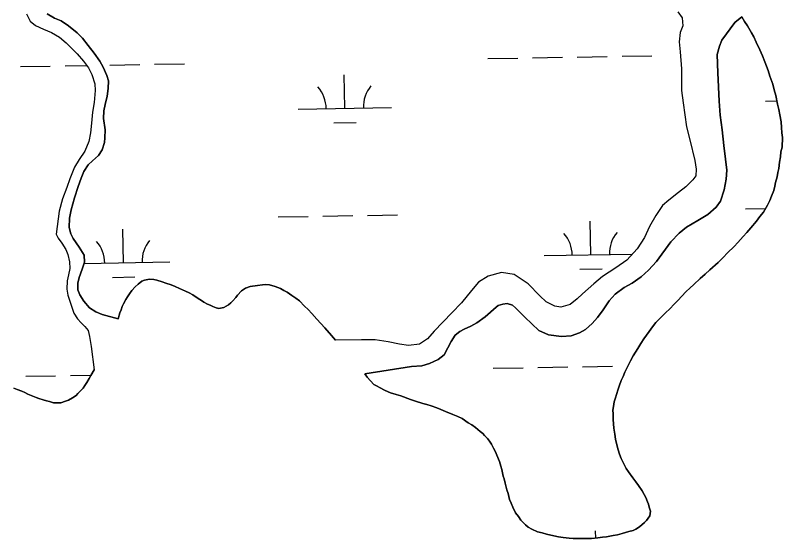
# Model space of a CAD drawing. Extents: x 3887375 to 3925618, y 296674 to 322633.
# Drawn here: x 3913117 to 3913941, y 303917 to 304479 of the extents above; entities that cross this region are included whole.
import ezdxf

# ---------------------------------------------------------------- set-up
doc = ezdxf.new("R2010")
doc.units = 0
doc.layers.add('V-TOPO-SHOR', color=7, linetype='Continuous')
doc.layers.add('V-WETL-SWMP', color=7, linetype='Continuous')

msp = doc.modelspace()

# ---------------------------------------------------------------- linework, layer by layer
at = {"layer": 'V-TOPO-SHOR'}
for points in [[(3913128.9, 304480.77), (3913132.67, 304472.96), (3913138.55, 304468.01), (3913146.92, 304464.14), (3913155.65, 304460.62), (3913164.2, 304455.68), (3913171.33, 304449.66), (3913176.51, 304444.53), (3913183.29, 304437.63), (3913190.08, 304429.66), (3913195.26, 304422.75), (3913199.03, 304415.66), (3913202.27, 304405.54), (3913202.65, 304398.43), (3913201.64, 304385.45), (3913199.73, 304374.96), (3913198.53, 304363.22), (3913197.51, 304352.73), (3913195.6, 304343.66), (3913191.37, 304333.33), (3913185.37, 304324.24), (3913180.43, 304316.04), (3913175.5, 304303.4), (3913172.16, 304294.15), (3913167.59, 304282.04), (3913163.92, 304268.69), (3913160.82, 304243.98), (3913162.79, 304239.72), (3913166.73, 304234.4), (3913171.2, 304227.67), (3913173.35, 304222.17), (3913174.99, 304214.18), (3913175.19, 304207.24), (3913173.98, 304200.13), (3913172.41, 304193.73), (3913172.27, 304185.02), (3913173.36, 304178.44), (3913179.48, 304159.1), (3913183.6, 304152.89), (3913187.52, 304148.64), (3913191.45, 304144.93), (3913195.2, 304140.68), (3913196.47, 304134.11), (3913198.29, 304123.45), (3913201.43, 304098.43)], [(3913151.12, 304480.68), (3913158.78, 304476.09), (3913166.08, 304473.28), (3913174.1, 304467.8), (3913183.38, 304460.2), (3913189.09, 304454.53), (3913195.17, 304446.74), (3913201.6, 304438.41), (3913207.68, 304429.91), (3913211.26, 304423.52), (3913215.21, 304414.29), (3913216.83, 304408.61), (3913216.69, 304400.61), (3913215.48, 304392.25), (3913213.21, 304383.18), (3913211.81, 304376.42), (3913211.67, 304368.07), (3913213.14, 304356.16), (3913213, 304347.45), (3913212.67, 304342.48), (3913210.21, 304334.64), (3913206.15, 304328.58), (3913199.77, 304322.69), (3913195.17, 304318.41), (3913190.4, 304311.28), (3913187.59, 304304.16), (3913184.42, 304295.26), (3913180.21, 304282.97), (3913176.89, 304269.98), (3913175.15, 304261.09), (3913174.48, 304251.13), (3913176.29, 304244.21), (3913178.79, 304239.42), (3913185.23, 304229.85), (3913190.6, 304221.34), (3913191.16, 304214.06), (3913188.71, 304206.22), (3913185.37, 304197.5), (3913183.97, 304191.45), (3913183.82, 304184.16), (3913185.98, 304178.84), (3913190.27, 304172.1), (3913196.52, 304165.02), (3913203.12, 304160.43), (3913210.24, 304157.61), (3913227.15, 304152.92)], [(3913896.77, 304477.36), (3913889.33, 304471.29), (3913875.37, 304452.38), (3913872.91, 304445.98), (3913870.28, 304436.9), (3913871.25, 304417.17), (3913872.62, 304386.96), (3913873.76, 304371.68), (3913875.6, 304356.23), (3913877.62, 304339.17), (3913879.46, 304324.43), (3913880.58, 304312.7), (3913880.09, 304303.1), (3913877.82, 304291.54), (3913873.96, 304279.61), (3913869.37, 304273.02), (3913860.34, 304264.98), (3913849.52, 304258.71), (3913837.47, 304251.38), (3913829.67, 304244.95), (3913820.65, 304235.66), (3913805.1, 304214.45), (3913796.78, 304205.35), (3913788.63, 304198.2), (3913779.06, 304191.41), (3913770.38, 304186.58), (3913760.98, 304179.6), (3913754.26, 304172.47), (3913747.9, 304162.66), (3913741.89, 304154.46), (3913736.23, 304148.04), (3913728.97, 304141.43), (3913722.41, 304138.03), (3913713.54, 304134.79), (3913703.23, 304134.21), (3913689.36, 304135.93), (3913678.85, 304140.51), (3913664.04, 304154.85), (3913657.08, 304161.57), (3913653.86, 304164.93), (3913650.48, 304167.59), (3913644.78, 304169.34), (3913640.16, 304168.79), (3913635.37, 304167.35), (3913633.07, 304165.56), (3913621.2, 304155.02), (3913612.17, 304148.59), (3913605.96, 304145.18), (3913598.86, 304141.78), (3913594.25, 304139.45), (3913589.11, 304135.52), (3913584.7, 304128.74), (3913581.35, 304121.97), (3913577.11, 304114.49), (3913570.74, 304109.31), (3913561.69, 304105.01), (3913553.35, 304102.48), (3913542.33, 304101.73), (3913492.16, 304093.97)], [(3913828.13, 304482.98), (3913832.96, 304476.42), (3913833.35, 304467.72), (3913830.71, 304460.6), (3913829.51, 304450.64), (3913830.8, 304439.8), (3913831.94, 304421.68), (3913832.22, 304398.39), (3913833.7, 304385.07), (3913837.54, 304359.14), (3913840.97, 304345.29), (3913846.4, 304323.09), (3913847.68, 304313.68), (3913847.53, 304306.74), (3913844.35, 304302.29), (3913836.74, 304294.97), (3913828.77, 304288.71), (3913818.32, 304280.49), (3913811.77, 304274.78), (3913804.34, 304264.08), (3913797.82, 304252.14), (3913792.18, 304240.57), (3913784.59, 304228.1), (3913773.26, 304216.14), (3913761.56, 304207.91), (3913747.39, 304198.43), (3913737.82, 304190.75), (3913725.78, 304179.86), (3913720.11, 304174.5), (3913712.49, 304168.6), (3913702.38, 304165.54), (3913696.15, 304166.58), (3913686.89, 304171.34), (3913679.93, 304177.89), (3913667.61, 304190.46), (3913652.28, 304200.53), (3913638.77, 304202.96), (3913624.39, 304198.98), (3913614.28, 304192.36), (3913606.67, 304183.62), (3913595.71, 304170.07), (3913585.62, 304159.54), (3913566.51, 304139.73), (3913559.44, 304131.53), (3913550.93, 304125.98), (3913539.02, 304124.51)], [(3913912.17, 304450.41), (3913909.66, 304456.09), (3913907.15, 304460.34), (3913902.86, 304467.79), (3913899.64, 304472.4), (3913896.77, 304477.36)], [(3913780.03, 303925.65), (3913782.87, 303927.08), (3913787.12, 303929.59), (3913792.43, 303934.23), (3913794.55, 303936.37), (3913796.32, 303938.87), (3913798.09, 303941.36), (3913798.78, 303946.34), (3913797.34, 303950.6), (3913796.61, 303953.79), (3913795.54, 303956.63), (3913793.74, 303961.24), (3913791.95, 303964.43), (3913789.8, 303968.34), (3913785.87, 303974.01), (3913783.01, 303977.9), (3913779.79, 303982.16), (3913775.15, 303988.53), (3913772.64, 303992.43), (3913770.49, 303996.69), (3913767.27, 304003.07), (3913765.47, 304007.68), (3913764.03, 304012.3), (3913762.22, 304019.04), (3913761.14, 304023.66), (3913760.4, 304028.99), (3913759.31, 304035.73), (3913758.94, 304040.35), (3913758.56, 304044.97), (3913758.53, 304051.01), (3913758.52, 304054.92), (3913759.21, 304058.83), (3913759.9, 304063.81), (3913760.96, 304067.02), (3913762.71, 304072.71), (3913763.76, 304076.27), (3913765.16, 304080.54), (3913767.27, 304086.95), (3913769.38, 304091.22), (3913771.14, 304095.85), (3913774.67, 304102.97), (3913777.49, 304107.96), (3913780.31, 304113.3), (3913785.25, 304121.14), (3913788.43, 304126.48), (3913791.6, 304131.47), (3913797.26, 304139.31), (3913800.79, 304144.3), (3913804.68, 304148.94), (3913811.05, 304155.72), (3913815.3, 304160), (3913819.19, 304163.57), (3913824.5, 304169.28), (3913828.39, 304173.21), (3913831.93, 304177.13), (3913837.24, 304182.48), (3913841.13, 304186.05), (3913845.38, 304189.98), (3913852.11, 304196.41), (3913857.42, 304201.05), (3913862.37, 304205.69), (3913871.58, 304213.55), (3913876.89, 304218.9), (3913881.49, 304223.89), (3913888.57, 304230.68), (3913892.46, 304234.96), (3913898.12, 304241.38), (3913902.37, 304245.66), (3913906.61, 304250.66), (3913912.62, 304257.79), (3913916.15, 304263.13), (3913920.04, 304267.77), (3913924.28, 304275.25), (3913926.74, 304280.24), (3913928.85, 304284.87), (3913931.32, 304290.92), (3913932.37, 304295.54), (3913933.06, 304299.46), (3913934.81, 304305.51), (3913935.5, 304310.13), (3913936.55, 304314.4), (3913937.23, 304321.51), (3913938.28, 304327.2), (3913938.61, 304332.53), (3913940.01, 304337.51), (3913940.68, 304347.82), (3913939.94, 304352.79), (3913939.56, 304358.48), (3913939.18, 304364.52), (3913937.73, 304372.33), (3913936.64, 304378.01), (3913935.2, 304383.69), (3913933.38, 304392.93), (3913931.58, 304398.96), (3913930.13, 304405), (3913926.89, 304413.87), (3913925.09, 304419.9), (3913921.5, 304429.13), (3913918.99, 304435.51), (3913916.12, 304441.9), (3913912.17, 304450.41)], [(3913227.15, 304152.92), (3913228.89, 304159.32), (3913230.3, 304162.88), (3913231.71, 304166.44), (3913233.12, 304169.29), (3913235.58, 304173.92), (3913237.35, 304176.77), (3913239.47, 304179.98), (3913241.94, 304183.54), (3913245.48, 304187.47), (3913248.67, 304190.33), (3913252.56, 304193.54), (3913255.4, 304194.62), (3913260.73, 304195.71), (3913265.71, 304195.37), (3913268.91, 304194.67), (3913274.6, 304192.92), (3913278.52, 304191.52), (3913284.21, 304189.41), (3913288.48, 304187.65), (3913293.11, 304185.54), (3913299.52, 304182.72), (3913303.44, 304180.96), (3913307.35, 304178.84), (3913313.06, 304174.96), (3913316.62, 304172.84), (3913319.12, 304171.07), (3913323.03, 304168.96), (3913325.88, 304167.55), (3913328.73, 304166.14), (3913332.29, 304164.73), (3913335.49, 304164.03), (3913340.82, 304165.12), (3913345.78, 304167.99), (3913348.26, 304170.13), (3913350.39, 304172.27), (3913353.57, 304175.84), (3913355.33, 304178.33)], [(3913355.33, 304178.33), (3913359.58, 304182.97), (3913363.83, 304185.83), (3913368.8, 304187.63), (3913376.97, 304188.73), (3913382.3, 304189.46), (3913385.5, 304189.83), (3913389.76, 304189.49), (3913395.81, 304187.74), (3913401.51, 304185.63), (3913405.07, 304183.52), (3913408.63, 304181.76), (3913413.62, 304178.22), (3913417.9, 304175.4), (3913421.82, 304172.21), (3913427.18, 304166.55), (3913431.1, 304163.01), (3913435.03, 304158.76), (3913440.38, 304152.74), (3913445.02, 304148.15), (3913449.31, 304143.54), (3913456.45, 304135.04), (3913460.74, 304130.09)], [(3913539.02, 304124.51), (3913529.24, 304125.89), (3913516.97, 304128.51), (3913503.27, 304130.4), (3913488.52, 304130.52), (3913460.74, 304130.09)], [(3913115.15, 304078.53), (3913118.71, 304077.12), (3913123.69, 304075.36), (3913126.9, 304073.95), (3913130.1, 304072.19), (3913135.8, 304070.08), (3913139.36, 304068.68), (3913142.21, 304067.62), (3913146.83, 304065.86), (3913150.39, 304064.81), (3913153.59, 304064.11), (3913157.86, 304062.71), (3913162.13, 304062.73), (3913165.68, 304062.74), (3913170.65, 304064.54), (3913173.85, 304065.62), (3913178.1, 304068.13), (3913182, 304070.63), (3913184.12, 304072.77), (3913189.78, 304078.48), (3913191.55, 304081.33), (3913193.67, 304084.54), (3913196.14, 304088.82), (3913197.9, 304092.02), (3913201.43, 304098.43)], [(3913492.16, 304093.97), (3913494.67, 304090.42), (3913498.23, 304086.53), (3913501.8, 304082.63), (3913505.37, 304080.87), (3913507.86, 304079.1), (3913513.92, 304075.93), (3913519.61, 304073.47), (3913525.66, 304071.72), (3913530.64, 304070.32), (3913540.97, 304066.45), (3913546.66, 304064.7), (3913554.49, 304062.24), (3913558.76, 304060.84), (3913563.39, 304059.44), (3913569.44, 304057.33), (3913573.71, 304055.57), (3913578.69, 304053.46), (3913586.53, 304050.29), (3913591.87, 304048.18), (3913596.49, 304046.07), (3913602.91, 304041.48), (3913606.83, 304039.01), (3913610.75, 304036.18), (3913615.75, 304031.93), (3913618.6, 304029.81), (3913620.74, 304027.69), (3913623.95, 304024.51), (3913626.09, 304021.67), (3913628.24, 304018.48), (3913630.39, 304014.22), (3913632.54, 304010.33), (3913633.98, 304006.42), (3913636.49, 303999.68), (3913637.94, 303994.71), (3913639.02, 303991.16), (3913640.47, 303984.06), (3913641.54, 303981.22), (3913642.63, 303976.6), (3913644.44, 303969.5), (3913645.88, 303965.24), (3913647.33, 303958.85), (3913649.12, 303954.95), (3913650.92, 303950.7), (3913653.78, 303944.67), (3913657, 303940.77), (3913659.5, 303936.87), (3913664.5, 303931.91), (3913667.35, 303929.09), (3913671.27, 303926.97), (3913677.32, 303924.15), (3913682.31, 303923.11), (3913687.29, 303921.71), (3913695.11, 303919.96), (3913700.09, 303918.91), (3913705.07, 303918.22), (3913711.47, 303917.54), (3913715.74, 303917.2), (3913720, 303917.22), (3913726.4, 303916.89), (3913731.02, 303916.91), (3913735.28, 303916.93), (3913742.39, 303917.67), (3913747.36, 303918.4), (3913751.62, 303918.78), (3913758.73, 303920.23), (3913763.34, 303920.96), (3913768.31, 303922.4), (3913775.41, 303924.56), (3913780.03, 303925.65)]]:
    msp.add_lwpolyline(points, dxfattribs=at)
at = {"layer": 'V-WETL-SWMP'}
for p, q in [((3913128.9, 304480.77), (3913132.67, 304472.96)), ((3913132.67, 304472.96), (3913138.55, 304468.01)), ((3913138.55, 304468.01), (3913146.92, 304464.14)), ((3913146.92, 304464.14), (3913155.65, 304460.62)), ((3913155.65, 304460.62), (3913164.2, 304455.68)), ((3913164.2, 304455.68), (3913171.33, 304449.66)), ((3913171.33, 304449.66), (3913176.51, 304444.53)), ((3913176.51, 304444.53), (3913183.29, 304437.63)), ((3913183.29, 304437.63), (3913190.08, 304429.66)), ((3913720.23, 304434.25), (3913752.22, 304434.8)), ((3913768.22, 304435.08), (3913800.22, 304435.63)), ((3913190.08, 304429.66), (3913195.26, 304422.75)), ((3913218.39, 304425.64), (3913250.39, 304426.19)), ((3913266.39, 304426.46), (3913298.38, 304427.01)), ((3913624.24, 304432.6), (3913656.24, 304433.15)), ((3913672.24, 304433.43), (3913704.23, 304433.98)), ((3913122.41, 304423.99), (3913154.4, 304424.54)), ((3913170.4, 304424.81), (3913193.42, 304425.21)), ((3913195.26, 304422.75), (3913199.03, 304415.65)), ((3913199.03, 304415.65), (3913202.27, 304405.54)), ((3913470.54, 304379.22), (3913469.93, 304415.21)), ((3913202.27, 304405.54), (3913202.65, 304398.43)), ((3913202.65, 304398.43), (3913201.64, 304385.45)), ((3913201.64, 304385.45), (3913199.73, 304374.96)), ((3913922.39, 304386.97), (3913934.51, 304387.18)), ((3913420.55, 304378.36), (3913520.54, 304380.08)), ((3913199.73, 304374.96), (3913198.54, 304363.22)), ((3913198.54, 304363.22), (3913197.51, 304352.73)), ((3913458.81, 304363.58), (3913482.81, 304363.99)), ((3913197.51, 304352.73), (3913195.6, 304343.66)), ((3913195.6, 304343.66), (3913191.37, 304333.33)), ((3913191.37, 304333.33), (3913185.37, 304324.24)), ((3913185.37, 304324.24), (3913180.43, 304316.04)), ((3913180.43, 304316.04), (3913175.5, 304303.4)), ((3913175.5, 304303.4), (3913172.16, 304294.15)), ((3913172.16, 304294.15), (3913167.59, 304282.04)), ((3913167.59, 304282.04), (3913163.92, 304268.7)), ((3913900.96, 304271.16), (3913922.16, 304271.52)), ((3913163.92, 304268.7), (3913160.82, 304243.98)), ((3913399.13, 304262.54), (3913431.12, 304263.09)), ((3913447.12, 304263.37), (3913479.12, 304263.92)), ((3913495.11, 304264.19), (3913527.11, 304264.74)), ((3913734.72, 304221.87), (3913734.1, 304257.86)), ((3913232.89, 304213.25), (3913232.27, 304249.25)), ((3913160.82, 304243.98), (3913162.79, 304239.72)), ((3913162.79, 304239.72), (3913166.73, 304234.4)), ((3913166.73, 304234.4), (3913171.2, 304227.67)), ((3913171.2, 304227.67), (3913173.35, 304222.17)), ((3913173.35, 304222.17), (3913174.99, 304214.18)), ((3913684.73, 304221.01), (3913779.41, 304222.63)), ((3913174.99, 304214.18), (3913175.19, 304207.25)), ((3913190.68, 304212.53), (3913282.88, 304214.11)), ((3913175.19, 304207.25), (3913173.98, 304200.13)), ((3913722.99, 304206.23), (3913746.98, 304206.64)), ((3913173.98, 304200.13), (3913172.41, 304193.73)), ((3913221.15, 304197.62), (3913245.15, 304198.03)), ((3913172.41, 304193.73), (3913172.27, 304185.02)), ((3913172.27, 304185.02), (3913173.36, 304178.44)), ((3913173.36, 304178.44), (3913179.48, 304159.1)), ((3913179.48, 304159.1), (3913183.6, 304152.89)), ((3913183.6, 304152.89), (3913187.52, 304148.64)), ((3913187.52, 304148.64), (3913191.45, 304144.93)), ((3913191.45, 304144.93), (3913195.2, 304140.68)), ((3913195.2, 304140.68), (3913196.47, 304134.11)), ((3913196.47, 304134.11), (3913198.29, 304123.45)), ((3913198.29, 304123.45), (3913201.43, 304098.43)), ((3913201.43, 304098.43), (3913197.9, 304092.02)), ((3913629.95, 304099.98), (3913661.95, 304100.53)), ((3913677.95, 304100.8), (3913709.94, 304101.35)), ((3913725.94, 304101.63), (3913757.93, 304102.18)), ((3913773.93, 304102.45), (3913774.41, 304102.46)), ((3913128.12, 304091.37), (3913160.11, 304091.91)), ((3913176.11, 304092.19), (3913198.2, 304092.57)), ((3913196.14, 304088.82), (3913193.67, 304084.54)), ((3913197.9, 304092.02), (3913196.14, 304088.82)), ((3913191.55, 304081.33), (3913189.78, 304078.48)), ((3913193.67, 304084.54), (3913191.55, 304081.33)), ((3913118.71, 304077.12), (3913115.15, 304078.53)), ((3913123.69, 304075.36), (3913118.71, 304077.12)), ((3913126.9, 304073.96), (3913123.69, 304075.36)), ((3913130.1, 304072.19), (3913126.9, 304073.96)), ((3913135.8, 304070.08), (3913130.1, 304072.19)), ((3913184.12, 304072.77), (3913182, 304070.63)), ((3913189.78, 304078.48), (3913184.12, 304072.77)), ((3913139.36, 304068.68), (3913135.8, 304070.08)), ((3913142.21, 304067.62), (3913139.36, 304068.68)), ((3913146.83, 304065.86), (3913142.21, 304067.62)), ((3913150.39, 304064.81), (3913146.83, 304065.86)), ((3913153.59, 304064.12), (3913150.39, 304064.81)), ((3913157.86, 304062.71), (3913153.59, 304064.12)), ((3913170.65, 304064.54), (3913165.68, 304062.74)), ((3913173.85, 304065.62), (3913170.65, 304064.54)), ((3913178.1, 304068.13), (3913173.85, 304065.62)), ((3913182, 304070.63), (3913178.1, 304068.13)), ((3913162.13, 304062.73), (3913157.86, 304062.71)), ((3913165.68, 304062.74), (3913162.13, 304062.73)), ((3913739.95, 303917.42), (3913739.81, 303925.23))]:
    msp.add_line(p, q, dxfattribs=at)
for points in [[(3913183.38, 304460.2), (3913174.1, 304467.8), (3913166.08, 304473.28), (3913158.78, 304476.09), (3913151.12, 304480.68)], [(3913722.41, 304138.03), (3913728.97, 304141.43), (3913736.23, 304148.04), (3913741.89, 304154.46), (3913747.9, 304162.66), (3913754.26, 304172.47), (3913760.98, 304179.6), (3913770.37, 304186.58), (3913779.06, 304191.41), (3913788.63, 304198.21), (3913796.78, 304205.35), (3913805.1, 304214.45), (3913820.65, 304235.66), (3913829.67, 304244.95), (3913837.47, 304251.38), (3913849.52, 304258.71), (3913860.34, 304264.98), (3913869.37, 304273.02), (3913873.96, 304279.61), (3913877.82, 304291.54), (3913880.09, 304303.1), (3913880.58, 304312.7), (3913879.46, 304324.43), (3913877.62, 304339.17), (3913875.6, 304356.23), (3913873.76, 304371.68), (3913872.62, 304386.96), (3913871.25, 304417.17), (3913870.28, 304436.9), (3913872.91, 304445.98), (3913875.37, 304452.38), (3913889.33, 304471.28), (3913896.77, 304477.36)], [(3913896.77, 304477.36), (3913899.64, 304472.39), (3913902.86, 304467.79), (3913907.15, 304460.34), (3913909.66, 304456.09), (3913912.17, 304450.41), (3913916.12, 304441.9), (3913918.98, 304435.51), (3913921.5, 304429.13), (3913925.09, 304419.9), (3913926.89, 304413.87), (3913930.13, 304405), (3913931.58, 304398.96), (3913933.38, 304392.93), (3913935.2, 304383.69), (3913936.64, 304378.01), (3913937.73, 304372.33), (3913939.18, 304364.52), (3913939.56, 304358.48), (3913939.94, 304352.79), (3913940.68, 304347.82), (3913940.01, 304337.51), (3913938.61, 304332.53), (3913938.27, 304327.2), (3913937.23, 304321.51), (3913936.55, 304314.4), (3913935.5, 304310.13), (3913934.81, 304305.51), (3913933.06, 304299.46), (3913932.37, 304295.54), (3913931.32, 304290.92), (3913928.86, 304284.87), (3913926.74, 304280.24), (3913924.28, 304275.25), (3913920.04, 304267.77), (3913916.15, 304263.13), (3913912.62, 304257.79), (3913906.61, 304250.66), (3913902.37, 304245.66), (3913898.12, 304241.38), (3913892.46, 304234.96), (3913888.57, 304230.68), (3913881.49, 304223.9), (3913876.89, 304218.9), (3913871.58, 304213.55), (3913862.37, 304205.69), (3913857.42, 304201.05), (3913852.11, 304196.41), (3913845.38, 304189.98), (3913841.13, 304186.05), (3913837.24, 304182.48), (3913831.93, 304177.13), (3913828.39, 304173.21), (3913824.5, 304169.28), (3913819.19, 304163.57), (3913815.3, 304160), (3913811.05, 304155.72), (3913804.68, 304148.94), (3913800.79, 304144.3), (3913797.26, 304139.31), (3913791.6, 304131.47), (3913788.43, 304126.48), (3913785.25, 304121.14), (3913780.31, 304113.3), (3913777.49, 304107.96), (3913774.67, 304102.97), (3913771.14, 304095.85), (3913769.38, 304091.22), (3913767.27, 304086.94), (3913765.16, 304080.54), (3913763.76, 304076.27), (3913762.71, 304072.71), (3913760.96, 304067.02), (3913759.9, 304063.81), (3913759.21, 304058.83), (3913758.52, 304054.92), (3913758.53, 304051.01), (3913758.56, 304044.97), (3913758.93, 304040.35), (3913759.31, 304035.73), (3913760.4, 304028.99), (3913761.14, 304023.66), (3913762.22, 304019.04), (3913764.03, 304012.3), (3913765.47, 304007.68), (3913767.27, 304003.07), (3913770.49, 303996.69), (3913772.64, 303992.43), (3913775.14, 303988.53), (3913779.79, 303982.16), (3913783.01, 303977.9), (3913785.87, 303974.01), (3913789.8, 303968.34), (3913791.95, 303964.44), (3913793.74, 303961.24), (3913795.54, 303956.63), (3913796.61, 303953.79), (3913797.34, 303950.6), (3913798.78, 303946.34), (3913798.09, 303941.36), (3913796.32, 303938.86)], [(3913828.13, 304482.98), (3913832.96, 304476.43), (3913833.35, 304467.72), (3913830.71, 304460.6), (3913829.51, 304450.64), (3913830.8, 304439.8), (3913831.94, 304421.68), (3913832.22, 304398.39), (3913833.7, 304385.07), (3913837.54, 304359.14), (3913840.97, 304345.29), (3913846.4, 304323.09), (3913847.68, 304313.68), (3913847.53, 304306.74), (3913844.35, 304302.29), (3913836.74, 304294.97), (3913828.77, 304288.71), (3913818.32, 304280.49), (3913811.76, 304274.78)], [(3913460.74, 304130.09), (3913456.45, 304135.04), (3913449.31, 304143.54), (3913445.02, 304148.14), (3913440.38, 304152.74), (3913435.03, 304158.76), (3913431.1, 304163.01), (3913427.18, 304166.55), (3913421.82, 304172.21), (3913417.9, 304175.4), (3913413.62, 304178.22), (3913408.63, 304181.76), (3913405.07, 304183.52), (3913401.51, 304185.63), (3913395.81, 304187.74), (3913389.76, 304189.49), (3913385.5, 304189.83), (3913382.3, 304189.46), (3913376.97, 304188.73), (3913368.8, 304187.63), (3913363.83, 304185.83), (3913359.58, 304182.97), (3913355.34, 304178.33), (3913353.57, 304175.84), (3913350.39, 304172.27), (3913348.26, 304170.13), (3913345.78, 304167.99), (3913340.82, 304165.12), (3913335.49, 304164.03), (3913332.29, 304164.73), (3913328.73, 304166.14), (3913325.88, 304167.55), (3913323.03, 304168.96), (3913319.12, 304171.07), (3913316.62, 304172.84), (3913313.06, 304174.96), (3913307.35, 304178.84), (3913303.44, 304180.96), (3913299.52, 304182.72), (3913293.11, 304185.54), (3913288.48, 304187.65), (3913284.21, 304189.41), (3913278.52, 304191.52), (3913274.6, 304192.92), (3913268.91, 304194.67), (3913265.7, 304195.37), (3913260.73, 304195.71), (3913255.4, 304194.62), (3913252.56, 304193.54), (3913248.67, 304190.33), (3913245.48, 304187.47), (3913241.94, 304183.54), (3913239.47, 304179.98), (3913237.35, 304176.77), (3913235.58, 304173.92), (3913233.12, 304169.29), (3913231.71, 304166.44), (3913230.3, 304162.88), (3913228.89, 304159.32), (3913227.14, 304152.92), (3913210.24, 304157.61), (3913203.12, 304160.43), (3913196.52, 304165.02), (3913190.27, 304172.1), (3913185.98, 304178.84), (3913183.82, 304184.16), (3913183.97, 304191.45), (3913185.37, 304197.5), (3913188.71, 304206.22), (3913191.16, 304214.05), (3913190.6, 304221.34), (3913185.23, 304229.85), (3913178.79, 304239.42), (3913176.28, 304244.21), (3913174.48, 304251.13), (3913175.15, 304261.09), (3913176.89, 304269.98), (3913180.21, 304282.97), (3913184.42, 304295.26), (3913187.59, 304304.16), (3913190.4, 304311.28), (3913195.17, 304318.41), (3913199.77, 304322.69), (3913206.15, 304328.58), (3913210.21, 304334.64), (3913212.67, 304342.48), (3913213, 304347.45), (3913213.14, 304356.16), (3913211.67, 304368.07), (3913211.81, 304376.42), (3913213.21, 304383.18), (3913215.48, 304392.26), (3913216.69, 304400.61), (3913216.83, 304408.61), (3913215.21, 304414.29), (3913211.26, 304423.52), (3913207.68, 304429.9), (3913201.6, 304438.41), (3913195.17, 304446.74), (3913189.09, 304454.53), (3913183.38, 304460.2)], [(3913811.76, 304274.78), (3913804.34, 304264.08), (3913797.82, 304252.15), (3913792.18, 304240.57), (3913784.59, 304228.1), (3913773.26, 304216.14), (3913761.56, 304207.91), (3913747.39, 304198.43), (3913737.82, 304190.75), (3913725.78, 304179.86), (3913720.11, 304174.5), (3913712.5, 304168.6), (3913702.38, 304165.54), (3913696.15, 304166.58), (3913686.89, 304171.34), (3913679.93, 304177.89), (3913667.61, 304190.46), (3913652.28, 304200.52), (3913638.77, 304202.96), (3913624.39, 304198.98), (3913614.28, 304192.37), (3913606.68, 304183.62), (3913595.71, 304170.07), (3913585.62, 304159.54), (3913566.51, 304139.73), (3913559.44, 304131.53), (3913550.93, 304125.98), (3913539.02, 304124.51), (3913529.24, 304125.89), (3913516.97, 304128.5), (3913503.27, 304130.4), (3913488.52, 304130.52), (3913460.74, 304130.09)], [(3913796.32, 303938.86), (3913794.55, 303936.37), (3913792.43, 303934.23), (3913787.12, 303929.59), (3913782.87, 303927.08), (3913780.03, 303925.65), (3913775.41, 303924.56), (3913768.31, 303922.4), (3913763.34, 303920.96), (3913758.73, 303920.23), (3913751.62, 303918.78), (3913747.36, 303918.4), (3913742.39, 303917.67), (3913735.28, 303916.93), (3913731.02, 303916.91), (3913726.4, 303916.89), (3913720, 303917.22), (3913715.74, 303917.2), (3913711.47, 303917.54), (3913705.07, 303918.23), (3913700.09, 303918.91), (3913695.11, 303919.96), (3913687.29, 303921.71), (3913682.3, 303923.11), (3913677.32, 303924.15), (3913671.27, 303926.97), (3913667.35, 303929.09), (3913664.5, 303931.92), (3913659.5, 303936.87), (3913657, 303940.77), (3913653.78, 303944.66), (3913650.91, 303950.7), (3913649.12, 303954.95), (3913647.33, 303958.85), (3913645.88, 303965.24), (3913644.44, 303969.5), (3913642.63, 303976.6), (3913641.55, 303981.22), (3913640.47, 303984.06), (3913639.02, 303991.16), (3913637.94, 303994.71), (3913636.49, 303999.68), (3913633.98, 304006.42), (3913632.54, 304010.33), (3913630.39, 304014.23), (3913628.24, 304018.48), (3913626.09, 304021.67), (3913623.95, 304024.51), (3913620.74, 304027.69), (3913618.6, 304029.81), (3913615.75, 304031.93), (3913610.75, 304036.18), (3913606.83, 304039), (3913602.91, 304041.48), (3913596.49, 304046.07), (3913591.87, 304048.18), (3913586.52, 304050.29), (3913578.69, 304053.46), (3913573.71, 304055.57), (3913569.44, 304057.33), (3913563.39, 304059.43), (3913558.76, 304060.84), (3913554.49, 304062.24), (3913546.66, 304064.7), (3913540.97, 304066.45), (3913530.64, 304070.32), (3913525.66, 304071.72), (3913519.61, 304073.47), (3913513.92, 304075.93), (3913507.86, 304079.1), (3913505.37, 304080.87), (3913501.81, 304082.63), (3913498.23, 304086.53), (3913494.66, 304090.42), (3913492.16, 304093.97), (3913542.33, 304101.73), (3913553.35, 304102.48), (3913561.69, 304105.01), (3913570.74, 304109.31), (3913577.11, 304114.49), (3913581.35, 304121.97), (3913584.7, 304128.74), (3913589.11, 304135.51), (3913594.25, 304139.45), (3913598.86, 304141.78), (3913605.96, 304145.18), (3913612.16, 304148.59), (3913621.2, 304155.02), (3913633.07, 304165.56), (3913635.37, 304167.35), (3913640.16, 304168.79), (3913644.78, 304169.34), (3913650.48, 304167.59), (3913653.87, 304164.93), (3913657.08, 304161.57), (3913664.04, 304154.85), (3913678.85, 304140.51), (3913689.36, 304135.93), (3913703.23, 304134.22), (3913713.54, 304134.79), (3913722.41, 304138.03)]]:
    msp.add_lwpolyline(points, dxfattribs=at)
for centre, start, end in [((3913415.3, 304378.74), 0.21154, 41.7552), ((3913525.77, 304380.64), 140.21154, 181.75519), ((3913679.48, 304221.39), 0.21154, 41.7552), ((3913789.95, 304223.29), 140.21154, 181.75519), ((3913288.11, 304214.67), 140.21154, 181.75519), ((3913177.64, 304212.78), 0.21154, 41.7552)]:
    msp.add_arc(centre, 35.25, start, end, dxfattribs=at)

doc.saveas('drawing.dxf')
